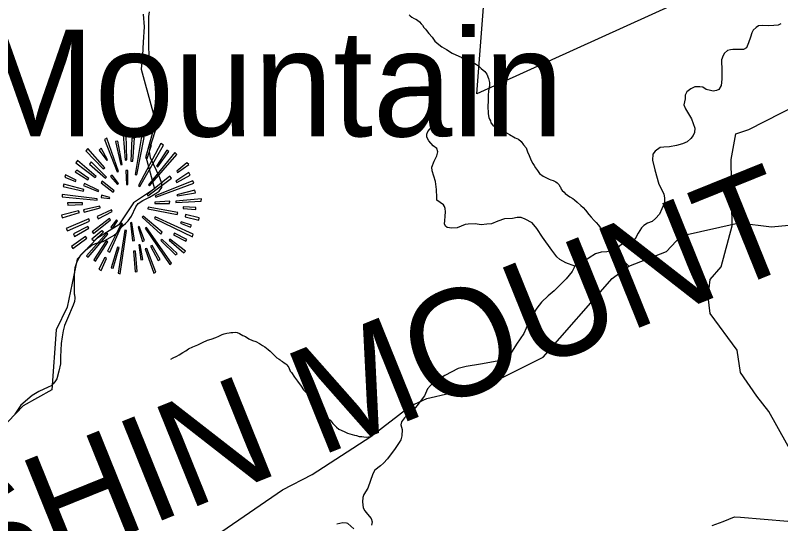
# Model space of a CAD drawing. Extents: x 1159738 to 1321356, y 736314 to 882035.
# Drawn here: x 1243980 to 1250280, y 838092 to 842278 of the extents above; entities that cross this region are included whole.
import ezdxf

# ---------------------------------------------------------------- set-up
doc = ezdxf.new("R2010")
doc.units = 0
for name, color, linetype in [('Exist Boundary Land Use Gamelands State NC Wildlife Resources Commission', 7, 'Continuous'), ('Exist Geographical Mountain Summit CELL', 7, 'Continuous'), ('Exist Geographical Mountain Summit Label', 7, 'Continuous'), ('Exist Hydrographic Misc Water Feature', 7, 'Continuous'), ('Exist Road Non-System Type 51', 7, 'Continuous')]:
    doc.layers.add(name, color=color, linetype=linetype)

msp = doc.modelspace()

# ---------------------------------------------------------------- linework, layer by layer
at = {"layer": 'Exist Boundary Land Use Gamelands State NC Wildlife Resources Commission'}
for points in [[(1251421.3, 843287.2), (1247779.7, 841631.4), (1248018.3, 844741.8), (1247682.7, 844794), (1247556, 845010.4), (1247123.3, 845353.5), (1247004, 848016.3)], [(1245033.9, 842286.4), (1245040, 842183.9), (1245033.9, 842057.4), (1245027.9, 841948.9), (1245015.9, 841834.5), (1245033.9, 841774.1), (1245133.4, 841403.5), (1245055, 841114.2), (1245127.2, 840849.1), (1244952.6, 840734.6), (1244832, 840553.8), (1244651.3, 840439.3), (1244488.5, 840270.5), (1244407.2, 839875.8), (1244316.7, 839689), (1244280.6, 839194.8), (1244045.5, 839062.2), (1243792.4, 838803.1)], [(1250406.2, 838613.8), (1250183.5, 839015.1), (1250084.1, 839142.3), (1249949, 839337.1), (1249921.2, 839519.9), (1249698.6, 839821.9), (1249682.7, 839961), (1249698.6, 840104.1), (1249790.1, 840207.4), (1249881.5, 840545.2), (1249873.5, 841089.7), (1249910.4, 841301.9), (1250016.8, 841337), (1250550, 841609.9)], [(1249716.9, 838076), (1249806.7, 838110.5), (1249899.1, 838147.4), (1249949, 838144.9), (1250533.3, 838097.2)]]:
    msp.add_lwpolyline(points, dxfattribs=at)
at = {"layer": 'Exist Geographical Mountain Summit CELL'}
for points in [[(1244868, 841293.7), (1244884.2, 841085.8), (1244897, 841087.4), (1244891.4, 841298)], [(1244713.7, 841256.1), (1244818.5, 840988.5), (1244830.2, 840992.7), (1244734.2, 841266.1)], [(1244849.1, 841048.1), (1244859.2, 841051), (1244823, 841242.8), (1244805.5, 841238.4)], [(1244932.1, 841077.3), (1244947.8, 841077.3), (1244962.3, 841266.1), (1244940.6, 841266.1)], [(1244980, 840963.7), (1245039.6, 841271.9), (1245017.6, 841279.1), (1244966.8, 840966.7)], [(1244559.8, 841163), (1244703.6, 841013.2), (1244716.9, 841023.3), (1244576, 841181.9)], [(1244670.1, 841168.7), (1244732.6, 841081.6), (1244740, 841087.4), (1244686.3, 841184.8)], [(1244992.9, 840876.5), (1245004.6, 840869.3), (1245199.3, 841207.8), (1245177.5, 841222.6)], [(1245050.9, 841104.7), (1245064.2, 841100.2), (1245102, 841207.8), (1245083.1, 841215)], [(1245227, 841168.7), (1245142.7, 841035), (1245154.4, 841030.5), (1245244.3, 841155.8)], [(1245077.2, 840882.3), (1245086, 840873.7), (1245308.4, 841130.8), (1245292.4, 841149.8)], [(1244478.4, 841064), (1244636.8, 840941.9), (1244645.6, 840950.7), (1244493, 841081.6)], [(1244591.7, 841052.3), (1244722.5, 840936.1), (1244731.3, 840944.8), (1244603.3, 841072.8)], [(1245308.4, 840994.3), (1245315.7, 840984.2), (1245407.2, 841049.4), (1245392.6, 841064)], [(1244474.1, 840988.5), (1244577.2, 840923), (1244586, 840933.4), (1244485.6, 841004.4)], [(1244889.8, 841000.2), (1244895.4, 840883.8), (1244905.8, 840885), (1244905.8, 841001.5)], [(1245308.4, 840902.8), (1245418.7, 840962.4), (1245407.2, 840982.6), (1245302.8, 840912.9)], [(1244386.9, 840944.8), (1244476.8, 840910), (1244481.3, 840921.7), (1244392.7, 840965.3)], [(1244764.8, 840950.7), (1244820.1, 840885), (1244828.6, 840893.8), (1244777.8, 840962.4)], [(1245064.2, 840802.4), (1245071.4, 840792.3), (1245266.1, 840936.1), (1245253.3, 840953.6)], [(1245132.3, 840790.8), (1245136.8, 840781.9), (1245449.3, 840896.7), (1245442.1, 840915.6)], [(1244375.2, 840867.7), (1244540.9, 840829.9), (1244545.4, 840843.1), (1244379.7, 840886.6)], [(1244540.9, 840876.5), (1244662.9, 840828.6), (1244667.4, 840837.1), (1244549.7, 840892.7)], [(1244686.3, 840898.3), (1244786.6, 840822.6), (1244795.1, 840834.3), (1244696.4, 840911.3)], [(1244364.8, 840783.5), (1244652.8, 840755.8), (1244654.1, 840767.5), (1244364.8, 840803.7)], [(1244687.6, 840779.1), (1244756, 840770.3), (1244757.6, 840779.1), (1244690.7, 840796.4)], [(1245315.7, 840790.8), (1245462.6, 840817), (1245456.7, 840838.7), (1245310, 840799.7)], [(1244413.2, 840713.8), (1244532.1, 840719.6), (1244532.1, 840734), (1244408.7, 840734)], [(1245128.3, 840740.1), (1245128.3, 840728.4), (1245248.8, 840728.4), (1245251.7, 840748.5)], [(1245301.2, 840735.6), (1245510.5, 840748.5), (1245511.8, 840767.5), (1245302.8, 840748.5)], [(1244359.2, 840632.4), (1244364.8, 840611.9), (1244509, 840654.2), (1244500.2, 840667.2)], [(1244542.5, 840677.6), (1244546.6, 840658.5), (1244679.1, 840692), (1244676.2, 840706.6)], [(1244652.8, 840620.7), (1244661.7, 840601.8), (1244776.5, 840662.7), (1244772.2, 840676)], [(1245069.8, 840684.8), (1245312.9, 840636.9), (1245317.2, 840654.2), (1245074.3, 840699.2)], [(1245360.8, 840687.7), (1245466.8, 840678.7), (1245466.8, 840696.2), (1245362.4, 840700.5)], [(1244398.3, 840521.7), (1244408.7, 840503.1), (1244590.4, 840582.9), (1244584.4, 840601.8)], [(1244613.4, 840495.8), (1244625.1, 840481), (1244763.2, 840594.6), (1244756, 840604.7)], [(1245025.1, 840616.4), (1245179.1, 840475.3), (1245189.2, 840492.7), (1245032.4, 840625.2)], [(1245125.1, 840606.3), (1245437.8, 840453.5), (1245445, 840475.3), (1245131.2, 840617.8)], [(1245376.9, 840619.1), (1245490, 840590.1), (1245492.9, 840611.9), (1245380.9, 840636.9)], [(1244468.3, 840458), (1244584.4, 840524.8), (1244576, 840539.3), (1244459.5, 840478.1)], [(1244740, 840335.9), (1244757.6, 840328.7), (1244863.7, 840562.4), (1244853.6, 840565.6)], [(1244767.7, 840533.4), (1244780.7, 840521.7), (1244821.4, 840587.2), (1244814, 840593)], [(1244927.6, 840569.9), (1244943.4, 840421.7), (1244961.1, 840422.9), (1244940.6, 840572.8)], [(1244991.7, 840535), (1245026.4, 840415.7), (1245042.4, 840422.9), (1245000.2, 840539.3)], [(1245339, 840565.6), (1245423.2, 840533.4), (1245430.4, 840551), (1245344.7, 840578.4)], [(1244567.1, 840296.5), (1244578.7, 840286.4), (1244741.6, 840476.9), (1244729.9, 840485.3)], [(1244628.3, 840421.7), (1244705.2, 840494.2), (1244691.9, 840503.1), (1244610.6, 840434.6)], [(1244825.7, 840154.2), (1244844.6, 840149.7), (1244895.4, 840507.1), (1244882.6, 840510.3)], [(1245049.7, 840526), (1245251.7, 840226.8), (1245266.1, 840238.3), (1245059.7, 840530.5)], [(1245282.3, 840469.6), (1245382.5, 840417.3), (1245392.6, 840431.8), (1245291.1, 840485.3)], [(1244443.5, 840375), (1244455, 840359), (1244568.6, 840443.4), (1244558.2, 840456.4)], [(1244727, 840421.7), (1244626.7, 840264.6), (1244639.6, 840254.5), (1244743, 840412.8)], [(1245179.1, 840422.9), (1245299.6, 840306.6), (1245312.9, 840317), (1245187.9, 840433)], [(1245245.9, 840425.8), (1245368, 840322.6), (1245380.9, 840337.2), (1245253.3, 840436.2)], [(1244786.6, 840194.9), (1244834.5, 840366.2), (1244820.1, 840367.8), (1244769, 840198.9)], [(1245030.8, 840268.9), (1245009, 840388.3), (1244995.8, 840388.3), (1245013.5, 840264.6)], [(1245049.7, 840354.8), (1245119.5, 840155.5), (1245136.8, 840162.7), (1245061.4, 840357.7)], [(1245091.6, 840377.9), (1245155.7, 840260.1), (1245171.9, 840268.9), (1245106.5, 840383.8)], [(1244667.4, 840187.5), (1244686.3, 840176), (1244729.9, 840274.7), (1244716.9, 840283.5)], [(1244952.3, 840335.9), (1244966.8, 840165.9), (1244982.9, 840169.9), (1244969.6, 840335.9)]]:
    msp.add_lwpolyline(points, close=True, dxfattribs=at)
at = {"layer": 'Exist Hydrographic Misc Water Feature'}
for points in [[(1247223.1, 842283), (1247230.8, 842272.8), (1247244.6, 842262.5), (1247264.4, 842251.9), (1247276.3, 842245.6), (1247290, 842239.2), (1247307.6, 842224.8), (1247321.3, 842208.4), (1247331, 842196.2), (1247342.5, 842177.9), (1247356.1, 842165.5), (1247363.8, 842153.3), (1247385.2, 842128.8), (1247412.5, 842098), (1247433.6, 842065.5), (1247464.9, 842036.6), (1247490.5, 842017.9), (1247528, 841996.9), (1247577.3, 841967.7), (1247654.3, 841929.7), (1247670.2, 841921.2), (1247699.8, 841908.5), (1247729.5, 841895.7), (1247763.1, 841882.8), (1247777, 841874.4), (1247792.6, 841862), (1247814.1, 841839.5), (1247843.5, 841814.7), (1247860.9, 841792.3), (1247876, 841757.8), (1247883.2, 841725.6), (1247882.4, 841695.6), (1247877.9, 841675.7), (1247875.2, 841649.8), (1247872.5, 841623.8), (1247873.2, 841567.7), (1247868.2, 841533.9), (1247872.5, 841465.7), (1247877.8, 841437.5), (1247883.4, 841423.4), (1247891, 841409.2), (1247894.6, 841393.1), (1247910.2, 841372.7), (1247923.9, 841362.3), (1247945.5, 841349.7), (1248008.8, 841320.1), (1248048.3, 841297.1), (1248095.6, 841269.8), (1248121.3, 841257.2), (1248144.8, 841238.5), (1248164.1, 841212), (1248185.6, 841187.4), (1248196.6, 841155.1), (1248209.9, 841122.8), (1248226.9, 841082.3), (1248240.3, 841057.9), (1248249.7, 841041.7), (1248261.2, 841021.4), (1248278.8, 841000.9), (1248294.1, 840976.5), (1248325.6, 840953.7), (1248351.2, 840939), (1248373, 840930.4), (1248386.9, 840924), (1248406.8, 840917.6), (1248428.4, 840907), (1248440.2, 840898.7), (1248450.1, 840888.4), (1248455.9, 840882.2), (1248463.5, 840868), (1248467.3, 840861.9), (1248472.9, 840847.8), (1248480.6, 840835.6), (1248498.3, 840821.1), (1248506.1, 840810.9), (1248525.6, 840796.4), (1248543.4, 840783.9), (1248569, 840769.2), (1248582.7, 840758.9), (1248604.3, 840738.4), (1248633.7, 840713.5), (1248653.2, 840697), (1248674.5, 840672.5), (1248699.6, 840637.8), (1248721.2, 840615.2), (1248744.4, 840588.6), (1248762.1, 840572.2), (1248779.5, 840549.7), (1248793, 840531.3), (1248804.5, 840511.1), (1248819.9, 840486.6), (1248831.3, 840462.3), (1248846.5, 840431.9), (1248871.5, 840391.3), (1248904.2, 840340.3), (1249028.9, 840213.1)], [(1245680.4, 838027.9), (1246179, 838371.9), (1246424.1, 838498.3), (1246907.3, 838808.8), (1247230, 839059.9), (1247368.4, 839123), (1247558.1, 839168.2), (1247936, 839268.9), (1248325.1, 839464.7), (1248892.1, 840109.9), (1249028.9, 840213.1), (1249340.1, 840334), (1249460.1, 840462.9), (1249938, 840568.2), (1250204.1, 840536.5), (1250404, 840555.5)], [(1245260.6, 839445.7), (1245279, 839459.2), (1245309.4, 839472.5), (1245329.6, 839481.9), (1245360.1, 839501.2), (1245382.5, 839514.6), (1245407, 839532), (1245441.3, 839549.2), (1245481.8, 839566.1), (1245520.4, 839583.1), (1245562.9, 839602), (1245591.1, 839611.3), (1245631.5, 839624.3), (1245655.7, 839635.6), (1245684.1, 839648.9), (1245700.2, 839654.5), (1245722.5, 839661.9), (1245740.5, 839663.5), (1245754.7, 839665.1), (1245770.7, 839666.7), (1245788.8, 839668.2), (1245806.7, 839667.8), (1245826.5, 839659.3), (1245852.2, 839642.6), (1245873.9, 839634), (1245903.4, 839615.3), (1245933.1, 839600.5), (1245960.9, 839591.8), (1245990.5, 839576.9), (1246014.2, 839560.3), (1246033.7, 839547.8), (1246061.3, 839525.1), (1246078.9, 839512.7), (1246092.5, 839498.2), (1246112.1, 839479.7), (1246133.5, 839459.2), (1246151.2, 839446.7), (1246159.1, 839440.5), (1246168.9, 839432.3), (1246178.8, 839428), (1246192.6, 839417.6), (1246206.3, 839409.3), (1246216, 839399), (1246231.5, 839378.7), (1246242.8, 839348.3), (1246252.5, 839336), (1246277.5, 839299.4), (1246302.7, 839264.7), (1246331.7, 839223.9), (1246352.9, 839195.3), (1246380.2, 839166.6), (1246403.6, 839138), (1246418.9, 839117.6), (1246430.2, 839087.3), (1246447.5, 839060.8), (1246461.1, 839040.4), (1246482.5, 839019.9), (1246502.1, 839003.4), (1246523.7, 838984.8), (1246541.2, 838970.3), (1246558.9, 838955.9), (1246570.6, 838943.6), (1246584.2, 838927.2), (1246593.9, 838916.9), (1246607.6, 838902.6), (1246623.2, 838886.2), (1246642.6, 838869.6), (1246686.3, 838850.5), (1246713.9, 838837.8), (1246771.5, 838820.3), (1246789.5, 838817.8), (1246811.3, 838811.3), (1246831.3, 838810.8), (1246849.1, 838806.2), (1246867.2, 838805.8), (1246907.3, 838808.8)]]:
    msp.add_lwpolyline(points, dxfattribs=at)
at = {"layer": 'Exist Road Non-System Type 51'}
for points in [[(1244466.3, 839978.6), (1244466.3, 840069.9), (1244466.3, 840138.3), (1244472, 840203), (1244489.1, 840250.6), (1244519.5, 840305.7), (1244559.4, 840347.6), (1244610.7, 840385.6), (1244639.2, 840399), (1244703.9, 840416.1), (1244795.1, 840467.4), (1244831.2, 840501.7), (1244855.9, 840539.7), (1244886.4, 840564.4), (1244909.2, 840585.4), (1244935.8, 840625.3), (1244971.9, 840701.4), (1244990.9, 840729.9), (1245028.9, 840752.8), (1245086, 840781.3), (1245131.2, 840808.3), (1245163.5, 840831.1), (1245186.3, 840859.6), (1245186.3, 840893.9), (1245169.2, 840939.5), (1245142.6, 841000.4), (1245093.1, 841105), (1245085.5, 841156.4), (1245093.1, 841202.1), (1245129.2, 841312.4), (1245155.9, 841401.8), (1245165.4, 841487.4), (1245169.2, 841531.1), (1245169.2, 841571.1), (1245159.7, 841662.4), (1245148.2, 841755.8), (1245125.4, 841824.3), (1245083.6, 841927), (1245077.9, 842005), (1245077.9, 842267.5), (1245085.5, 842307.4)], [(1250282.3, 842208.8), (1250258.1, 842198.1), (1250223.3, 842193.3), (1250180.6, 842192.3), (1250129.3, 842194.2), (1250096.4, 842190.4), (1250078, 842176.8), (1250054.7, 842155.5), (1250041.2, 842135.1), (1250031.5, 842099.3), (1250016.1, 842051.1), (1249997.7, 842011.3)], [(1249997.7, 842011.3), (1249972.8, 841996.4), (1249942.3, 841996.4), (1249887.2, 841996.4), (1249866.3, 841994.5), (1249843.5, 841988.8), (1249816.9, 841967.9), (1249805.5, 841947), (1249794.1, 841912.7), (1249796, 841821.4), (1249796, 841752.9), (1249790.3, 841699.7), (1249771.3, 841667.3), (1249750.4, 841657.8), (1249725.6, 841654), (1249702.8, 841657.8), (1249666.7, 841667.3), (1249640.1, 841686.3), (1249613.5, 841688.2), (1249573.6, 841688.2), (1249541.3, 841673), (1249507, 841648.3), (1249493.7, 841619.8), (1249493.7, 841589.3), (1249482.3, 841541.8), (1249495.6, 841509.4), (1249547, 841425.7), (1249573.6, 841347.7), (1249571.8, 841312.6), (1249560.4, 841287.9), (1249539.5, 841263.2), (1249509.1, 841236.5), (1249471.1, 841219.4), (1249421.7, 841206.1), (1249364.6, 841196.6), (1249319, 841192.8), (1249286.7, 841189), (1249246.8, 841160.4), (1249227.8, 841133.8), (1249225.9, 841086.3), (1249243, 841006.4), (1249277.2, 840888.4), (1249317.1, 840808.5), (1249325, 840773.4), (1249323.1, 840735.4), (1249302.2, 840684), (1249281.3, 840642.2), (1249250.9, 840604.1), (1249222.4, 840581.3), (1249184.4, 840566.1), (1249154, 840547.1), (1249133, 840528), (1249108.3, 840484.3), (1249081.7, 840436.7), (1249053.2, 840421.5), (1249030.4, 840413.9), (1248996.2, 840406.3), (1248965.8, 840389.2), (1248918.2, 840349.2), (1248899.2, 840341.6), (1248849.8, 840330.2), (1248802.3, 840328.3), (1248754.8, 840313.1), (1248703.4, 840282.6), (1248669.2, 840256), (1248623.6, 840246.5), (1248585.6, 840212.3)], [(1248585.6, 840212.3), (1248510.6, 840239.1), (1248461.2, 840267.7), (1248436.5, 840288.6), (1248396.6, 840343.8), (1248318.6, 840452.2), (1248273, 840522.6), (1248235, 840570.1), (1248178, 840600.6), (1248143.8, 840613.9), (1248111.4, 840613.9), (1248071.5, 840606.3), (1248006.9, 840602.5), (1247951.8, 840583.4), (1247898.5, 840560.6), (1247861.1, 840558.6), (1247815.5, 840552.9), (1247764.2, 840560.5), (1247707.2, 840558.6), (1247682.4, 840556.7), (1247650.1, 840541.5), (1247617.8, 840528.2), (1247572.2, 840526.3), (1247534.2, 840530.1), (1247520.9, 840543.4), (1247513.3, 840560.5), (1247515.2, 840587.1), (1247519, 840625.2), (1247520.9, 840661.3), (1247519, 840688), (1247513.3, 840705.1), (1247503.8, 840718.4), (1247448.6, 840756.4), (1247450.5, 840777.4), (1247446.7, 840843.9), (1247439.1, 840910.5), (1247412.5, 840998), (1247408.7, 841026.6), (1247427.7, 841077.9), (1247448.6, 841122.4), (1247458.1, 841154.7), (1247448.6, 841181.3), (1247418.2, 841202.3), (1247384, 841246), (1247366.9, 841274.5), (1247366.9, 841299.3), (1247376.4, 841322.1), (1247408.7, 841360.2), (1247431.5, 841422.9), (1247427.7, 841470.5), (1247442.9, 841499), (1247439.1, 841554.2), (1247433.4, 841584.6), (1247423.9, 841613.2)], [(1248585.6, 840212.3), (1248562.4, 840170), (1248515.3, 840109.7), (1248415.4, 840008.7), (1248367.4, 839967.9), (1248312, 839915.5), (1248272.7, 839865.9), (1248223.2, 839790.2), (1248166.4, 839659.1), (1248105.3, 839571.6), (1248055.8, 839491.5), (1248034.4, 839461.3), (1248003.8, 839445.3), (1247945.6, 839430.7), (1247808.7, 839405.9), (1247690.8, 839387), (1247626.7, 839369.5), (1247516, 839312.7), (1247425.8, 839258.8), (1247396.7, 839231.1), (1247373.4, 839201.9), (1247348.6, 839145.1), (1247285.1, 839062.8), (1247261.8, 839032.2), (1247218.1, 839000.2), (1247183.2, 838963.7), (1247159.9, 838931.7), (1247154, 838906.9), (1247165.7, 838867.6), (1247161.3, 838816.6), (1247152.6, 838781.6), (1247140.9, 838761.2), (1247107.5, 838711.7), (1247043.7, 838626.4), (1247010.2, 838589.9), (1246986.9, 838569.5), (1246940.3, 838531.7), (1246924.3, 838504), (1246880.6, 838386), (1246850, 838332.1), (1246841.5, 838306.5), (1246837.1, 838271.5), (1246844.4, 838222), (1246856.1, 838197.2), (1246877.9, 838171), (1246908.5, 838136), (1246917.2, 838108.4), (1246911.4, 838079.2)], [(1244466.3, 839978.6), (1244471, 839949.5), (1244467.8, 839920.4), (1244457, 839892.4), (1244409.7, 839781.5), (1244385, 839723.4), (1244373.1, 839681.4), (1244364.5, 839631.9), (1244358.1, 839574.8), (1244352.7, 839467.2), (1244351.7, 839409.7), (1244337.7, 839349.4), (1244321.5, 839284.8), (1244306.5, 839259), (1244291.4, 839242.8), (1244274.2, 839226.7), (1244249.5, 839215.9), (1244173.1, 839180.4), (1244118.2, 839148.1), (1244024.6, 839068.4), (1243977.6, 838993.6)], [(1246765.8, 838048.6), (1246717.7, 838093.8), (1246706.1, 838096.7), (1246677, 838098.2), (1246626, 838089.4)]]:
    msp.add_lwpolyline(points, dxfattribs=at)

# ---------------------------------------------------------------- texts
at = {"layer": 'Exist Geographical Mountain Summit Label'}
msp.add_text('Carr Mountain', height=880, dxfattribs=at).set_placement((1241037.8, 841281.1))
msp.add_text('RIP SHIN MOUNTAIN', height=880, rotation=21.99216, dxfattribs=at).set_placement((1241449.3, 836609))

doc.saveas('drawing.dxf')
